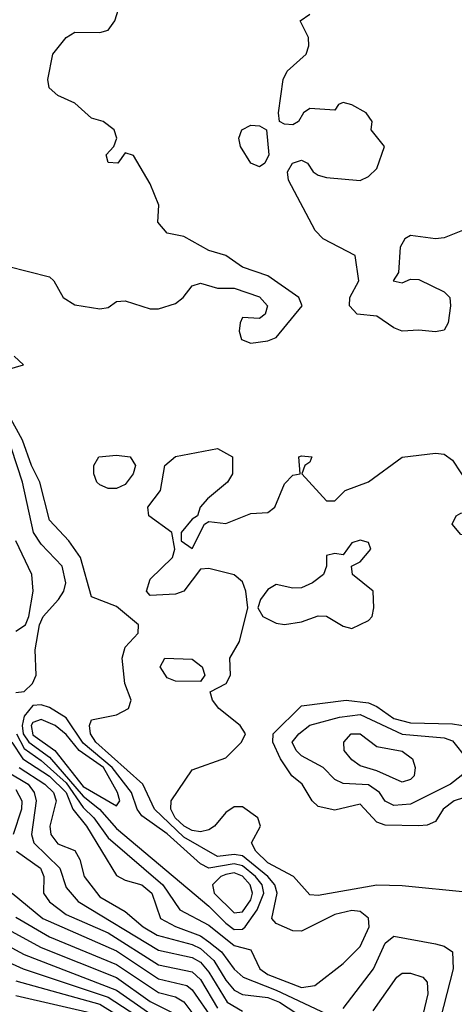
# Model space of a CAD drawing. Header units: metres. Extents: x -51132 to -49532, y -231222 to -229437.
# Tile 547 of 656: x -50333 to -50307, y -229688 to -229629. Entities that reach past the tile are written whole.
import ezdxf

# ---------------------------------------------------------------- set-up
doc = ezdxf.new("R2010")
doc.units = ezdxf.units.M
for name, color, linetype in [('CONTOUR_HALF', 8, 'Continuous'), ('CONTOUR_INDEX', 1, 'Continuous'), ('CONTOUR_INTER', 3, 'Continuous')]:
    doc.layers.add(name, color=color, linetype=linetype)

msp = doc.modelspace()

# ---------------------------------------------------------------- linework, layer by layer
at = {"layer": 'CONTOUR_HALF'}
for points, elevation in [([(-50334.08, -229643.881), (-50331.58, -229644.515), (-50331.324, -229644.759), (-50330.774, -229645.759), (-50330.08, -229646.199), (-50328.58, -229646.438), (-50328.08, -229646.344), (-50327.58, -229645.985), (-50327.08, -229645.962), (-50325.58, -229646.441), (-50325.08, -229646.433), (-50324.08, -229646.114), (-50323.615, -229645.759), (-50323.08, -229645.054), (-50322.58, -229644.893), (-50321.58, -229645.197), (-50320.58, -229645.204), (-50319.08, -229645.715), (-50318.588, -229646.259), (-50318.732, -229646.759), (-50319.08, -229647.004), (-50320.08, -229646.956), (-50320.232, -229647.259), (-50320.28, -229647.759), (-50320.139, -229648.259), (-50319.58, -229648.478), (-50318.58, -229648.341), (-50318.08, -229648.141), (-50316.526, -229646.259), (-50316.728, -229645.759), (-50318.58, -229644.457), (-50320.08, -229643.952), (-50321.08, -229643.246), (-50322.08, -229642.952), (-50323.58, -229642.125), (-50324.58, -229641.929), (-50325.129, -229641.259), (-50325.068, -229640.259), (-50325.58, -229638.981), (-50326.58, -229637.3), (-50327.08, -229637.128), (-50327.512, -229637.759), (-50328.08, -229637.702), (-50328.203, -229637.259), (-50327.75, -229636.759), (-50327.565, -229636.259), (-50327.737, -229635.759), (-50328.374, -229635.259), (-50329.08, -229635.062), (-50330.08, -229634.181), (-50331.08, -229633.714), (-50331.594, -229633.259), (-50331.672, -229632.759), (-50331.381, -229631.259), (-50330.594, -229630.259), (-50330.08, -229629.939), (-50328.58, -229629.964), (-50328.08, -229629.821), (-50327.695, -229629.259), (-50327.372, -229628.259)], 14.5), ([(-50334.08, -229650.053), (-50333.138, -229649.759), (-50333.676, -229649.259)], 14.5), ([(-50333.54, -229671.759), (-50333.08, -229672.641), (-50332.08, -229673.343), (-50330.58, -229674.684), (-50329.58, -229676.155), (-50328.939, -229676.759), (-50328.08, -229677.957), (-50324.832, -229680.759), (-50323.81, -229682.259), (-50322.08, -229683.171), (-50320.58, -229684.382), (-50319.58, -229684.636), (-50319.049, -229685.759), (-50318.58, -229686.097), (-50316.58, -229686.876), (-50315.772, -229686.759), (-50314.08, -229685.453), (-50313.08, -229684.429), (-50312.546, -229683.259), (-50312.58, -229682.75), (-50313.08, -229682.348), (-50313.58, -229682.28), (-50314.58, -229682.524), (-50316.58, -229683.512), (-50317.08, -229683.494), (-50318.08, -229683.063), (-50318.336, -229682.759), (-50318.015, -229681.259), (-50318.151, -229680.759), (-50318.57, -229680.259), (-50320.08, -229679.037), (-50320.58, -229678.957), (-50321.58, -229679.07), (-50323.58, -229677.922), (-50325.321, -229676.259), (-50326.013, -229674.759), (-50328.815, -229672.259), (-50329.135, -229671.759), (-50329.203, -229671.259), (-50329.08, -229670.92), (-50327.58, -229670.625), (-50326.87, -229670.259), (-50326.718, -229669.759), (-50327.084, -229668.759), (-50327.245, -229667.259), (-50327.08, -229666.597), (-50326.29, -229665.759), (-50326.283, -229665.259), (-50327.58, -229664.171), (-50329.08, -229663.594), (-50329.73, -229661.259), (-50330.438, -229660.259), (-50331.58, -229659.029), (-50332.151, -229656.759), (-50332.655, -229655.759), (-50333.185, -229654.259), (-50334.002, -229652.759)], 14.5), ([(-50307.355, -229658.759), (-50307.08, -229658.619), (-50306.08, -229658.555), (-50305.158, -229658.759), (-50304.874, -229659.259), (-50305.016, -229659.759), (-50305.58, -229660.083), (-50306.08, -229660.098), (-50307.08, -229659.884), (-50307.595, -229659.259), (-50307.355, -229658.759)], 15.5), ([(-50333.58, -229665.644), (-50333.007, -229665.259), (-50332.807, -229664.759), (-50332.562, -229663.259), (-50332.638, -229662.259), (-50333.591, -229660.259)], 13.5), ([(-50305.08, -229674.979), (-50307.479, -229675.759), (-50308.127, -229676.259), (-50308.58, -229676.982), (-50309.08, -229677.205), (-50309.58, -229677.243), (-50311.58, -229677.196), (-50312.08, -229677.027), (-50313.08, -229675.943), (-50314.58, -229676.31), (-50315.58, -229676.092), (-50315.943, -229675.759), (-50316.537, -229674.759), (-50317.143, -229674.259), (-50317.816, -229673.259), (-50318.285, -229672.259), (-50318.252, -229671.759), (-50316.58, -229670.092), (-50313.903, -229669.759)], 15.5), ([(-50313.903, -229669.759), (-50312.58, -229669.913), (-50312.08, -229670.125), (-50311.08, -229670.855), (-50310.08, -229671.11), (-50307.58, -229671.167), (-50306.58, -229671.332)], 15.5), ([(-50332.58, -229671.086), (-50332.679, -229671.259), (-50332.58, -229671.824), (-50331.254, -229672.759), (-50329.58, -229674.898), (-50327.58, -229676.045), (-50327.391, -229675.759), (-50327.525, -229675.259), (-50328.369, -229673.759), (-50329.809, -229672.759), (-50330.58, -229671.793), (-50331.236, -229671.259), (-50332.08, -229670.915), (-50332.58, -229671.086)], 13.5), ([(-50313.605, -229671.759), (-50313.08, -229671.752), (-50312.08, -229672.506), (-50310.58, -229672.792), (-50309.957, -229673.259), (-50309.8, -229673.759), (-50309.851, -229674.259), (-50310.08, -229674.478), (-50310.58, -229674.645), (-50312.08, -229673.958), (-50313.08, -229673.66), (-50313.58, -229673.315), (-50314.021, -229672.759), (-50314.044, -229672.259), (-50313.605, -229671.759)], 16.5), ([(-50333.394, -229673.759), (-50331.85, -229674.759), (-50331.351, -229675.259), (-50331.174, -229675.759), (-50331.564, -229677.259), (-50331.51, -229677.759), (-50331.08, -229678.313), (-50330.08, -229678.721), (-50329.769, -229679.259), (-50329.506, -229680.259), (-50328.58, -229681.465), (-50327.08, -229682.341), (-50326.005, -229683.259), (-50325.168, -229683.759), (-50323.08, -229684.314), (-50322.58, -229684.562), (-50321.793, -229685.259), (-50321.08, -229686.449), (-50320.58, -229687.033), (-50320.08, -229687.292), (-50318.58, -229687.47), (-50317.879, -229687.759), (-50316.34, -229688.759)], 15.5), ([(-50333.58, -229675.08), (-50333.225, -229675.759), (-50333.244, -229676.259), (-50333.749, -229677.759)], 16.5), ([(-50333.537, -229678.759), (-50332.114, -229679.759), (-50331.912, -229680.259), (-50331.938, -229681.259), (-50331.58, -229681.769), (-50330.58, -229682.527), (-50328.08, -229683.624), (-50325.08, -229685.523), (-50323.08, -229685.943), (-50322.58, -229686.395), (-50321.58, -229688.115)], 16.5), ([(-50321.08, -229680.134), (-50321.379, -229680.259), (-50321.872, -229680.759), (-50321.774, -229681.259), (-50320.58, -229682.433), (-50320.08, -229682.373), (-50319.58, -229681.65), (-50319.48, -229681.259), (-50319.618, -229680.759), (-50320.08, -229680.235), (-50320.58, -229680.044), (-50321.08, -229680.134)], 13.5), ([(-50333.58, -229682.679), (-50331.58, -229683.867), (-50327.58, -229685.501), (-50325.08, -229687.181), (-50324.08, -229687.439), (-50323.58, -229687.73), (-50322.811, -229688.759)], 17.5), ([(-50334.08, -229684.383), (-50333.08, -229684.914), (-50327.58, -229687.038), (-50323.705, -229689.759)], 18.5), ([(-50333.58, -229686.489), (-50328.58, -229687.871), (-50325.58, -229689.742)], 19.5), ([(-50312.294, -229688.259), (-50310.885, -229686.259), (-50310.58, -229686.03), (-50310.08, -229686.019), (-50309.341, -229686.259), (-50309.08, -229686.56), (-50309.041, -229687.259), (-50309.649, -229689.759)], 15.5)]:
    msp.add_lwpolyline(points, dxfattribs=dict(at, elevation=elevation))
at = {"layer": 'CONTOUR_INDEX'}
for points, elevation in [([(-50306.58, -229641.607), (-50308.08, -229642.195), (-50308.58, -229642.254), (-50310.08, -229642.069), (-50310.419, -229642.259), (-50310.696, -229642.759), (-50310.796, -229644.259), (-50311.102, -229644.759), (-50310.58, -229644.876), (-50310.08, -229644.667), (-50309.58, -229644.69), (-50308.08, -229645.42), (-50307.737, -229645.759), (-50307.693, -229646.259), (-50307.83, -229647.259), (-50308.08, -229647.697), (-50308.58, -229647.793), (-50309.58, -229647.693), (-50310.58, -229647.761), (-50311.08, -229647.562), (-50312.08, -229646.876), (-50313.261, -229646.759), (-50313.704, -229646.259), (-50313.7, -229645.759), (-50313.154, -229644.759), (-50313.376, -229643.259), (-50315.278, -229642.259), (-50315.764, -229641.759), (-50317.345, -229638.759), (-50317.398, -229638.259), (-50317.112, -229637.759), (-50316.58, -229637.57), (-50316.222, -229637.759), (-50315.872, -229638.259), (-50315.58, -229638.458), (-50315.08, -229638.614), (-50313.08, -229638.785), (-50312.58, -229638.552), (-50312.08, -229638.06), (-50311.631, -229636.759), (-50312.426, -229635.759), (-50312.359, -229635.259), (-50312.715, -229634.759), (-50313.58, -229634.275), (-50314.08, -229634.141), (-50314.367, -229634.259), (-50314.58, -229634.586), (-50316.08, -229634.489), (-50316.45, -229634.759), (-50316.739, -229635.259), (-50317.08, -229635.467), (-50317.58, -229635.429), (-50317.882, -229635.259), (-50317.937, -229634.759), (-50317.671, -229632.759), (-50317.42, -229632.259), (-50316.3, -229631.259), (-50316.126, -229630.759), (-50316.158, -229630.259), (-50316.647, -229629.259), (-50316.08, -229628.878)], 15), ([(-50320.13, -229635.759), (-50319.58, -229635.49), (-50319.08, -229635.533), (-50318.655, -229635.759), (-50318.517, -229637.259), (-50318.755, -229637.759), (-50319.08, -229637.968), (-50319.58, -229637.754), (-50320.195, -229636.759), (-50320.311, -229636.259), (-50320.13, -229635.759)], 15), ([(-50306.58, -229681.211), (-50310.58, -229680.815), (-50312.08, -229680.787), (-50315.58, -229681.39), (-50316.08, -229681.351), (-50317.037, -229680.259), (-50318.58, -229679.444), (-50319.281, -229678.759), (-50319.54, -229678.259), (-50319.003, -229677.259), (-50319.165, -229676.759), (-50320.08, -229676.105), (-50320.58, -229676.102), (-50321.08, -229676.45), (-50321.759, -229677.259), (-50322.08, -229677.489), (-50322.58, -229677.598), (-50323.08, -229677.513), (-50323.568, -229677.259), (-50324.09, -229676.759), (-50324.35, -229676.259), (-50324.338, -229675.759), (-50323.08, -229673.906), (-50321.08, -229673.184), (-50320.148, -229672.259), (-50319.901, -229671.759), (-50320.222, -229671.259), (-50321.488, -229670.259), (-50321.879, -229669.759), (-50322.016, -229669.259), (-50321.062, -229668.759), (-50320.8, -229668.259), (-50320.848, -229667.259), (-50320.257, -229666.259), (-50319.773, -229664.259), (-50319.887, -229663.259), (-50320.08, -229662.706), (-50320.58, -229662.283), (-50322.08, -229661.898), (-50322.58, -229661.947), (-50323.58, -229663.261), (-50324.08, -229663.439), (-50325.58, -229663.521), (-50325.806, -229663.259), (-50325.58, -229662.534), (-50324.256, -229661.259), (-50324.12, -229660.759), (-50324.293, -229659.759), (-50325.656, -229658.759), (-50325.713, -229658.259), (-50324.972, -229657.259), (-50324.71, -229655.759), (-50324.08, -229655.225), (-50321.58, -229654.765), (-50320.679, -229655.259), (-50320.677, -229656.259), (-50320.968, -229656.759), (-50322.173, -229657.759), (-50322.603, -229658.259), (-50322.769, -229658.759), (-50323.08, -229658.966), (-50323.73, -229659.759), (-50323.735, -229660.259), (-50323.08, -229660.705), (-50322.341, -229659.259), (-50322.08, -229659.11), (-50321.08, -229659.22), (-50319.58, -229658.638), (-50318.58, -229658.572), (-50318.161, -229658.259), (-50317.58, -229656.861), (-50317.08, -229656.335), (-50316.654, -229656.259), (-50316.732, -229655.259), (-50316.58, -229655.197), (-50315.959, -229655.259), (-50316.08, -229655.563), (-50316.374, -229655.759), (-50316.558, -229656.259), (-50315.08, -229657.866), (-50314.58, -229657.871), (-50313.965, -229657.259), (-50312.58, -229656.737), (-50310.58, -229655.281), (-50308.58, -229655.032), (-50308.08, -229655.101), (-50307.58, -229655.458), (-50306.58, -229656.956)], 15), ([(-50328.648, -229655.259), (-50327.58, -229655.158), (-50326.779, -229655.259), (-50326.461, -229655.759), (-50326.596, -229656.259), (-50327.08, -229656.906), (-50327.58, -229657.139), (-50328.08, -229657.148), (-50328.58, -229656.915), (-50328.765, -229656.759), (-50328.948, -229656.259), (-50328.943, -229655.759), (-50328.648, -229655.259)], 15), ([(-50313.08, -229660.227), (-50313.58, -229660.379), (-50314.08, -229661.092), (-50314.58, -229661.017), (-50315.08, -229661.125), (-50315.09, -229661.759), (-50315.261, -229662.259), (-50315.906, -229662.759), (-50316.58, -229663.066), (-50317.08, -229663.079), (-50318.08, -229662.855), (-50318.58, -229663.153), (-50319.019, -229663.759), (-50319.166, -229664.259), (-50318.871, -229664.759), (-50318.08, -229665.163), (-50317.58, -229665.244), (-50316.58, -229665.084), (-50315.58, -229664.736), (-50315.08, -229664.755), (-50314.08, -229665.348), (-50313.58, -229665.481), (-50312.58, -229665.004), (-50312.367, -229664.759), (-50312.263, -229664.259), (-50312.295, -229663.259), (-50313.536, -229662.259), (-50313.595, -229661.759), (-50313.08, -229661.503), (-50312.432, -229660.759), (-50312.58, -229660.358), (-50313.08, -229660.227)], 15), ([(-50324.702, -229667.259), (-50323.08, -229667.318), (-50322.483, -229667.759), (-50322.325, -229668.259), (-50322.58, -229668.637), (-50324.08, -229668.62), (-50324.58, -229668.421), (-50324.997, -229667.759), (-50324.702, -229667.259)], 15), ([(-50333.824, -229672.259), (-50333.169, -229673.259), (-50331.58, -229674.284), (-50330.597, -229675.259), (-50330.194, -229676.259), (-50329.374, -229677.259), (-50327.58, -229680.198), (-50327.08, -229680.486), (-50326.08, -229680.756), (-50325.482, -229681.259), (-50324.966, -229682.759), (-50324.08, -229683.248), (-50322.58, -229683.807), (-50322.08, -229684.156), (-50321.334, -229684.759), (-50320.58, -229685.783), (-50320.045, -229686.259), (-50318.08, -229687.034), (-50315.08, -229688.456)], 15), ([(-50314.08, -229688.127), (-50312.272, -229685.759), (-50311.58, -229684.235), (-50311.08, -229683.809), (-50308.58, -229684.266), (-50308.08, -229684.407), (-50307.58, -229684.748), (-50307.528, -229685.759), (-50308.695, -229690.259)], 15), ([(-50333.58, -229687.347), (-50328.58, -229688.505)], 20)]:
    msp.add_lwpolyline(points, dxfattribs=dict(at, elevation=elevation))
at = {"layer": 'CONTOUR_INTER'}
for points, elevation in [([(-50381.58, -229638.792), (-50379.08, -229640.63), (-50375.58, -229642.563), (-50372.936, -229645.259), (-50367.58, -229650.088), (-50362.064, -229656.759), (-50360.727, -229659.259), (-50359.338, -229661.259), (-50357.511, -229664.259), (-50356.553, -229665.259), (-50353.358, -229667.759), (-50352.987, -229668.259), (-50352.58, -229669.813), (-50350.523, -229672.259), (-50348.58, -229673.635), (-50342.86, -229676.259), (-50340.08, -229677.897), (-50337.08, -229680.583), (-50335.488, -229682.259), (-50334.08, -229683.394), (-50332.08, -229684.488), (-50327.58, -229686.29), (-50325.58, -229687.707), (-50324.08, -229688.462)], 18), ([(-50333.58, -229669.303), (-50333.08, -229669.228), (-50332.583, -229668.759), (-50332.376, -229668.259), (-50332.438, -229666.759), (-50332.184, -229665.259), (-50331.963, -229664.759), (-50331.036, -229663.759), (-50330.72, -229663.259), (-50330.603, -229662.759), (-50330.823, -229661.759), (-50332.08, -229660.448), (-50332.524, -229659.759), (-50333.191, -229656.759), (-50333.841, -229654.759)], 14), ([(-50332.58, -229670.063), (-50333.08, -229670.715), (-50333.212, -229671.259), (-50333.152, -229671.759), (-50332.818, -229672.259), (-50331.58, -229673.141), (-50329.58, -229675.484), (-50328.598, -229676.259), (-50327.58, -229677.397), (-50322.08, -229682.037), (-50321.08, -229683.053), (-50320.58, -229683.423), (-50320.08, -229683.399), (-50319.933, -229683.259), (-50319.203, -229682.259), (-50318.811, -229681.259), (-50318.92, -229680.759), (-50319.317, -229680.259), (-50320.08, -229679.629), (-50320.58, -229679.512), (-50322.08, -229679.762), (-50322.58, -229679.506), (-50324.58, -229677.728), (-50326.08, -229676.652), (-50326.351, -229676.259), (-50326.702, -229675.259), (-50327.842, -229673.759), (-50329.58, -229672.319), (-50330.58, -229670.8), (-50331.58, -229670.188), (-50332.08, -229670.038), (-50332.58, -229670.063)], 14), ([(-50314.31, -229670.759), (-50313.08, -229670.606), (-50310.58, -229671.785), (-50308.08, -229672.008), (-50307.58, -229672.182), (-50306.722, -229673.259), (-50306.662, -229673.759), (-50307.051, -229674.259), (-50307.701, -229674.759), (-50310.08, -229675.942), (-50311.08, -229676.036), (-50311.58, -229675.774), (-50311.924, -229675.259), (-50312.58, -229674.807), (-50314.08, -229674.729), (-50314.58, -229674.484), (-50315.27, -229673.759), (-50316.58, -229673.073), (-50316.883, -229672.759), (-50317.119, -229672.259), (-50316.73, -229671.759), (-50316.08, -229671.239), (-50314.31, -229670.759)], 16), ([(-50334.08, -229674.025), (-50332.859, -229674.759), (-50332.497, -229675.259), (-50332.377, -229675.759), (-50332.656, -229677.759), (-50332.518, -229678.259), (-50330.963, -229679.759), (-50330.58, -229680.91), (-50329.875, -229681.759), (-50325.08, -229684.661), (-50323.08, -229685.085), (-50322.58, -229685.368), (-50322.08, -229685.958), (-50320.999, -229687.759), (-50320.08, -229688.28)], 16), ([(-50333.799, -229681.259), (-50331.969, -229682.759), (-50327.58, -229684.692), (-50325.08, -229686.356), (-50323.408, -229686.759), (-50323.08, -229687.008), (-50321.88, -229688.759)], 17), ([(-50334.241, -229685.259), (-50333.143, -229685.759), (-50328.08, -229687.462), (-50325.58, -229689.077)], 19)]:
    msp.add_lwpolyline(points, dxfattribs=dict(at, elevation=elevation))

doc.saveas('drawing.dxf')
